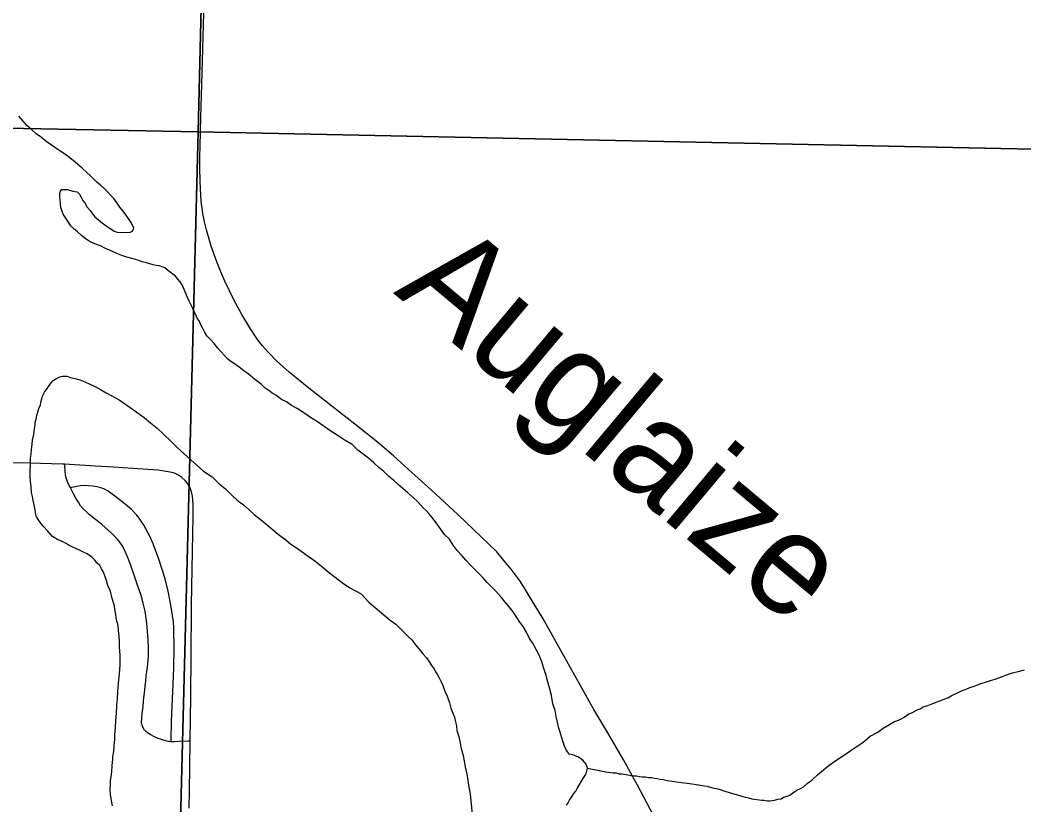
# Model space of a CAD drawing. Extents: x 2.4 to 73.1, y 4.5 to 25.6.
# Drawn here: x 33.9025 to 34.2762, y 18.8163 to 19.1088 of the extents above; entities that cross this region are included whole.
import ezdxf

# ---------------------------------------------------------------- set-up
doc = ezdxf.new("R2010")
doc.units = 0
for name, color, linetype in [('GM_X_County_Road', 7, 'Continuous'), ('GM_X_Major_River', 7, 'Continuous'), ('GM_X_Major_River_Text', 7, 'Continuous'), ('GM_X_Minor_River', 7, 'Continuous'), ('GM_X_Section', 7, 'Continuous'), ('GM_X_Township_Road', 7, 'Continuous')]:
    doc.layers.add(name, color=color, linetype=linetype)

msp = doc.modelspace()

# ---------------------------------------------------------------- linework, layer by layer
at = {"layer": 'GM_X_County_Road'}
for points in [[(33.96942, 19.05674), (33.96942, 19.0583), (33.96948, 19.06125), (33.96961, 19.06758), (33.96994, 19.07686), (33.97013, 19.08462), (33.97125, 19.12501), (33.97182, 19.14675), (33.97282, 19.19958), (33.97357, 19.23065), (33.97424, 19.25394), (33.97566, 19.32074), (33.97673, 19.37045), (33.97729, 19.39531), (33.97829, 19.4388), (33.97866, 19.46055), (33.9807, 19.54444), (33.98149, 19.57114)], [(34.13815, 18.81268), (34.13234, 18.82366), (34.12711, 18.83319), (34.12174, 18.84263), (34.11614, 18.85194), (34.09728, 18.88569), (34.09278, 18.89301), (34.09094, 18.89615), (34.08868, 18.89971), (34.08537, 18.90419), (34.08261, 18.90742), (34.07993, 18.91065), (34.0655, 18.92458), (34.05557, 18.93379), (34.0483, 18.94015), (34.04148, 18.94647), (34.0356, 18.95153), (34.02709, 18.95827), (34.00992, 18.97164), (34.00271, 18.97758), (33.99806, 18.98174), (33.99478, 18.98505), (33.99275, 18.98736), (33.99085, 18.98982), (33.98821, 18.9937), (33.98501, 18.99906), (33.98207, 19.00456), (33.97865, 19.01155), (33.97681, 19.0158), (33.97569, 19.01869), (33.97365, 19.02458), (33.97187, 19.03056), (33.97112, 19.03359), (33.97053, 19.03665), (33.96993, 19.04125), (33.96961, 19.04587), (33.96949, 19.04897), (33.96941, 19.05364), (33.96942, 19.05674)], [(33.96579, 18.84008), (33.96582, 18.84237), (33.96587, 18.84658), (33.96616, 18.87057), (33.96633, 18.89085), (33.96678, 18.91749), (33.96691, 18.92366), (33.96693, 18.92519), (33.96689, 18.9283), (33.96668, 18.93145), (33.96634, 18.93304), (33.96576, 18.93455), (33.96495, 18.93596), (33.96394, 18.93723), (33.96274, 18.93833), (33.96139, 18.93923), (33.95992, 18.93994), (33.95835, 18.94037), (33.95683, 18.94064), (33.95373, 18.94111), (33.94441, 18.94175), (33.93719, 18.94219), (33.93059, 18.94258), (33.92475, 18.94293), (33.91908, 18.94328), (33.91823, 18.94333), (33.91009, 18.94357), (33.90268, 18.94379), (33.89395, 18.94374)], [(33.96543, 18.81514), (33.96555, 18.82164), (33.96566, 18.8303), (33.96579, 18.84008)]]:
    msp.add_lwpolyline(points, dxfattribs=at)
at = {"layer": 'GM_X_Major_River'}
for points in [[(33.92519, 19.04274), (33.92576, 19.0416), (33.92651, 19.04064), (33.92746, 19.03912), (33.9286, 19.03779), (33.92936, 19.03664), (33.93031, 19.0355), (33.93164, 19.03436), (33.93258, 19.03359), (33.93448, 19.03207), (33.93562, 19.03131), (33.93657, 19.03073), (33.93752, 19.03016), (33.93866, 19.02977), (33.94132, 19.02958), (33.94342, 19.02976), (33.94437, 19.03014), (33.94475, 19.03128), (33.9438, 19.03337), (33.94191, 19.03604), (33.94077, 19.03775), (33.93963, 19.03909), (33.93887, 19.04023), (33.93736, 19.04232), (33.93622, 19.04347), (33.93508, 19.04461), (33.93394, 19.04594), (33.93242, 19.04728), (33.93109, 19.04842), (33.93014, 19.04919), (33.92863, 19.05071), (33.92749, 19.05186), (33.92559, 19.05357), (33.92388, 19.0551), (33.92217, 19.05643), (33.92046, 19.05777), (33.91894, 19.05891), (33.91724, 19.06006), (33.91572, 19.06101), (33.9142, 19.06216), (33.91211, 19.06349), (33.9104, 19.06502), (33.9085, 19.06636), (33.90679, 19.06788), (33.90509, 19.06941), (33.90357, 19.07112), (33.90205, 19.07303)], [(34.05368, 18.92604), (34.05254, 18.92699), (34.0516, 18.92813), (34.05027, 18.92947), (34.04894, 18.9308), (34.04666, 18.93271), (34.04495, 18.93424), (34.04324, 18.93576), (34.04154, 18.93729), (34.03964, 18.93881), (34.03793, 18.94053), (34.03603, 18.94206), (34.03413, 18.94377), (34.03223, 18.94549), (34.03015, 18.94702), (34.02825, 18.94854), (34.02616, 18.95064), (34.02312, 18.95236), (34.02084, 18.95389), (34.01818, 18.9556), (34.01572, 18.95732), (34.01325, 18.95904), (34.01059, 18.96076), (34.00812, 18.96248), (34.00565, 18.964), (34.00356, 18.96515), (34.00166, 18.96649), (33.99976, 18.96744), (33.99768, 18.96897), (33.99635, 18.96973), (33.9954, 18.9705), (33.99369, 18.97164), (33.99217, 18.97317), (33.99084, 18.97412), (33.98989, 18.97488), (33.98799, 18.97641), (33.98704, 18.97717), (33.98591, 18.97794), (33.98458, 18.97908), (33.98268, 18.98042), (33.98097, 18.98156), (33.97964, 18.98252), (33.97603, 18.98652), (33.97471, 18.98823), (33.97338, 18.98976), (33.97205, 18.99109), (33.9711, 18.99262), (33.97035, 18.99414), (33.96978, 18.99528), (33.96921, 18.99642), (33.96845, 18.99776), (33.96788, 18.9989), (33.96731, 19.00004), (33.96675, 19.00137), (33.96618, 19.00251), (33.96542, 19.00404), (33.96485, 19.00537), (33.96429, 19.0067), (33.96353, 19.00841), (33.96277, 19.01013), (33.96201, 19.01127), (33.96125, 19.01222), (33.9603, 19.01337), (33.95936, 19.01413), (33.95803, 19.01508), (33.95632, 19.01642), (33.95537, 19.0168), (33.95423, 19.01718), (33.95309, 19.01738), (33.95195, 19.01757), (33.95081, 19.01796), (33.94948, 19.01834), (33.94796, 19.01872), (33.94625, 19.0193), (33.94454, 19.01987), (33.94226, 19.02045), (33.94036, 19.02103), (33.93846, 19.02179), (33.93637, 19.02275), (33.93428, 19.02371), (33.93238, 19.02466), (33.93029, 19.02543), (33.92858, 19.02619), (33.92706, 19.02715), (33.92535, 19.02848), (33.92383, 19.02982), (33.92231, 19.03115), (33.92136, 19.03211), (33.91947, 19.03496), (33.91852, 19.03649), (33.91814, 19.03744), (33.91757, 19.03896), (33.91739, 19.04162), (33.9172, 19.04295), (33.91721, 19.04428), (33.91778, 19.04561), (33.92006, 19.04561), (33.92215, 19.04503), (33.92367, 19.04483), (33.92462, 19.04388), (33.92519, 19.04274)], [(33.93617, 18.82015), (33.93598, 18.82205), (33.93618, 18.82395), (33.93618, 18.82547), (33.93637, 18.8268), (33.93657, 18.8287), (33.93676, 18.83098), (33.93695, 18.83326), (33.93696, 18.83421), (33.93734, 18.8363), (33.93753, 18.83839), (33.93773, 18.84086), (33.93773, 18.84276), (33.93793, 18.84504), (33.93812, 18.8477), (33.93832, 18.85055), (33.93851, 18.8534), (33.93871, 18.85587), (33.9389, 18.85853), (33.9391, 18.86176), (33.93949, 18.86518), (33.93968, 18.86841), (33.93969, 18.87222), (33.93951, 18.87507), (33.93951, 18.87735), (33.93932, 18.87925), (33.93914, 18.88134), (33.93895, 18.88324), (33.93838, 18.88533), (33.93801, 18.888), (33.93744, 18.89085), (33.93669, 18.89332), (33.93612, 18.89598), (33.93518, 18.89808), (33.93461, 18.89998), (33.93404, 18.90169), (33.93347, 18.90302), (33.93272, 18.90436), (33.93215, 18.9055), (33.9312, 18.90645), (33.93025, 18.90759), (33.9293, 18.90855), (33.92835, 18.90931), (33.9274, 18.90988), (33.92626, 18.91046), (33.92455, 18.91122), (33.92075, 18.91295), (33.91962, 18.91371), (33.9181, 18.91447), (33.91639, 18.91524), (33.91449, 18.91638), (33.91278, 18.91829), (33.91107, 18.9202), (33.90974, 18.92191), (33.90861, 18.92363), (33.90823, 18.92515), (33.90804, 18.92648), (33.90766, 18.928), (33.90729, 18.9299), (33.9071, 18.93123), (33.90672, 18.93275), (33.90654, 18.93484), (33.90635, 18.93694), (33.90616, 18.93865), (33.90617, 18.94055), (33.90636, 18.94302), (33.90637, 18.94549), (33.90656, 18.94701), (33.90675, 18.94872), (33.90695, 18.95062), (33.90714, 18.95233), (33.90733, 18.95328), (33.90752, 18.95442), (33.90772, 18.95575), (33.90791, 18.95708), (33.9081, 18.95803), (33.9081, 18.95898), (33.90849, 18.96012), (33.90868, 18.96145), (33.90925, 18.96315), (33.90944, 18.9641), (33.91002, 18.96543), (33.91021, 18.96638), (33.91059, 18.96771), (33.91078, 18.96866), (33.91155, 18.97018), (33.9125, 18.97151), (33.91326, 18.97265), (33.9146, 18.97435), (33.91574, 18.97511), (33.91726, 18.97586), (33.91821, 18.97605), (33.91992, 18.97605), (33.92125, 18.97566), (33.92296, 18.97528), (33.92467, 18.9747), (33.92658, 18.97393), (33.92848, 18.97317), (33.93037, 18.97221), (33.93246, 18.97107), (33.93455, 18.96992)], [(33.93455, 18.96992), (33.93664, 18.96877), (33.9393, 18.96724), (33.94215, 18.96534), (33.94595, 18.96266), (33.94861, 18.96075), (33.95107, 18.95866), (33.95354, 18.95675), (33.95582, 18.95446), (33.95848, 18.95198), (33.96094, 18.9495), (33.9636, 18.94722), (33.96607, 18.94493), (33.96834, 18.94283), (33.97081, 18.94073), (33.97404, 18.93863), (33.97651, 18.93615), (33.97898, 18.93406), (33.98125, 18.93177), (33.98334, 18.92986), (33.98562, 18.92814), (33.98771, 18.92624), (33.9896, 18.92452), (33.99188, 18.9228), (33.99397, 18.92109), (33.99625, 18.91918), (33.99853, 18.91727), (34.00138, 18.91517), (34.00327, 18.91346), (34.00536, 18.91212), (34.00745, 18.91059), (34.00973, 18.90907), (34.0122, 18.90735), (34.01467, 18.90525), (34.01713, 18.90315), (34.01979, 18.90124), (34.02245, 18.89914), (34.0253, 18.89724), (34.02948, 18.89494), (34.03232, 18.89189), (34.0403, 18.88522), (34.04238, 18.88369), (34.04409, 18.88197), (34.04561, 18.88045), (34.04694, 18.87911), (34.04846, 18.87778), (34.04959, 18.87607), (34.05092, 18.87454), (34.05244, 18.87264), (34.05377, 18.87111), (34.05491, 18.86959), (34.05566, 18.86825), (34.05661, 18.86711), (34.05718, 18.86597), (34.05794, 18.86483), (34.05851, 18.86368), (34.05926, 18.86216), (34.05983, 18.86083), (34.06059, 18.85874), (34.06154, 18.85683), (34.06229, 18.85436), (34.06286, 18.85246), (34.06362, 18.85056), (34.06418, 18.84903), (34.06456, 18.84732), (34.06494, 18.8458), (34.06512, 18.84409), (34.06569, 18.84219), (34.06626, 18.84009), (34.06663, 18.83781), (34.06739, 18.83477), (34.06814, 18.83059), (34.06889, 18.82716), (34.06946, 18.82374), (34.07002, 18.82032), (34.0704, 18.8167), (34.07077, 18.81271)], [(34.10595, 18.81622), (34.10652, 18.81716), (34.10709, 18.81811), (34.10805, 18.81963), (34.10862, 18.82058), (34.10938, 18.82153), (34.10995, 18.82248), (34.1111, 18.82456), (34.11224, 18.82646), (34.11301, 18.8276), (34.11339, 18.82855), (34.11377, 18.83007), (34.1132, 18.83159), (34.11188, 18.83311), (34.11017, 18.83426), (34.10827, 18.83503), (34.10694, 18.83522), (34.1058, 18.83693), (34.10523, 18.83827), (34.10466, 18.83979), (34.1041, 18.84169), (34.10353, 18.8434), (34.10296, 18.8453), (34.10259, 18.84721), (34.10202, 18.8493), (34.10164, 18.85158), (34.10089, 18.85405), (34.10032, 18.8571), (34.09957, 18.85995), (34.09881, 18.86261), (34.09825, 18.8649), (34.09749, 18.86718), (34.09673, 18.86965), (34.09579, 18.87212), (34.09465, 18.87422), (34.09351, 18.87631), (34.09219, 18.87841), (34.09105, 18.88069), (34.08973, 18.88279), (34.08859, 18.8845), (34.08745, 18.88621), (34.08612, 18.88831), (34.08461, 18.89021), (34.08309, 18.89193), (34.08176, 18.89364), (34.07967, 18.89593), (34.07797, 18.89765), (34.07626, 18.89936), (34.07474, 18.90108), (34.07303, 18.90279), (34.07151, 18.90432), (34.07, 18.90584), (34.06848, 18.90756), (34.06696, 18.90927), (34.06525, 18.91118), (34.06373, 18.91308), (34.06241, 18.91537), (34.06051, 18.91709), (34.0571, 18.92185), (34.05577, 18.92356), (34.05463, 18.9249), (34.05368, 18.92604)], [(33.93692, 18.81597), (33.93655, 18.81806), (33.93617, 18.82015)]]:
    msp.add_lwpolyline(points, dxfattribs=at)
at = {"layer": 'GM_X_Minor_River'}
for points in [[(34.26746, 18.86401), (34.27012, 18.86495), (34.27203, 18.86552), (34.27412, 18.86608), (34.2764, 18.86664)], [(34.11377, 18.83007), (34.11928, 18.82891), (34.12061, 18.82872), (34.12156, 18.82852), (34.12327, 18.82833), (34.12442, 18.82832), (34.12556, 18.82794), (34.1267, 18.82794), (34.12879, 18.82755), (34.12993, 18.82736), (34.13107, 18.82716), (34.13202, 18.82716), (34.13316, 18.82697), (34.13411, 18.82678), (34.13525, 18.82677), (34.13639, 18.82658), (34.13772, 18.82657), (34.13867, 18.82638), (34.13962, 18.82619), (34.14076, 18.82599), (34.1419, 18.8258), (34.14342, 18.82542), (34.14532, 18.82522), (34.1478, 18.82483), (34.15084, 18.82444), (34.1535, 18.82406), (34.15578, 18.82367), (34.1573, 18.82347), (34.15825, 18.82328), (34.16034, 18.8227), (34.16224, 18.82232), (34.16319, 18.82213), (34.16414, 18.82174), (34.16528, 18.82136), (34.16661, 18.82098), (34.16775, 18.82059), (34.16908, 18.82021), (34.17041, 18.81982), (34.17155, 18.81944), (34.1725, 18.81925), (34.17364, 18.81905), (34.17497, 18.81867), (34.17858, 18.81809), (34.17953, 18.81809), (34.18067, 18.81789), (34.18162, 18.81789), (34.18334, 18.81807), (34.18467, 18.81845), (34.18581, 18.81864), (34.18676, 18.8192), (34.18809, 18.81958), (34.18904, 18.81996), (34.19057, 18.82109), (34.19171, 18.82185), (34.19304, 18.82242), (34.19399, 18.82298), (34.19552, 18.82431), (34.19723, 18.82563), (34.19932, 18.82753), (34.20161, 18.82942), (34.20371, 18.83113), (34.2058, 18.83264), (34.20789, 18.83397), (34.20961, 18.8351), (34.21094, 18.83605), (34.21227, 18.83699), (34.21379, 18.83794), (34.21551, 18.83907), (34.21703, 18.84021), (34.21894, 18.84192), (34.22179, 18.84343), (34.22389, 18.84494), (34.22617, 18.84627), (34.22807, 18.8474), (34.22959, 18.84797), (34.23074, 18.84853), (34.23169, 18.8491), (34.2334, 18.85024), (34.23473, 18.8508), (34.23645, 18.85175), (34.23759, 18.85212), (34.23873, 18.85288), (34.24044, 18.85345), (34.24234, 18.8542), (34.24653, 18.85571), (34.24786, 18.85627), (34.24919, 18.85703), (34.25129, 18.85798), (34.253, 18.85892), (34.25471, 18.85949), (34.25605, 18.86005), (34.25738, 18.86043), (34.25871, 18.86099), (34.26023, 18.86156), (34.26194, 18.86213), (34.26385, 18.86269), (34.26556, 18.86325), (34.26746, 18.86401)]]:
    msp.add_lwpolyline(points, dxfattribs=at)
at = {"layer": 'GM_X_Section'}
for points in [[(33.98098, 19.57169), (33.9688, 19.06715), (33.48089, 19.0765), (33.49557, 19.58326)], [(34.48003, 19.56076), (34.4709, 19.05673), (33.9688, 19.06715), (33.98098, 19.57169)], [(33.9688, 19.06715), (33.95589, 18.56338), (33.46684, 18.57275), (33.48089, 19.0765)], [(34.4709, 19.05673), (34.46198, 18.55402), (33.95589, 18.56338), (33.9688, 19.06715)]]:
    msp.add_lwpolyline(points, close=True, dxfattribs=at)
at = {"layer": 'GM_X_Township_Road'}
for points in [[(33.92121, 18.93455), (33.9205, 18.93589), (33.91993, 18.93709), (33.91968, 18.93787), (33.91954, 18.93861), (33.9194, 18.93942), (33.91929, 18.94046), (33.91911, 18.94292), (33.91908, 18.94328)], [(33.95865, 18.83988), (33.95867, 18.84027), (33.95881, 18.84746), (33.95907, 18.85331), (33.95943, 18.86138), (33.95969, 18.86746), (33.95974, 18.86967), (33.9598, 18.87232), (33.95986, 18.87508), (33.95979, 18.8774), (33.95974, 18.87928), (33.95968, 18.88232), (33.95952, 18.88453), (33.95924, 18.88696), (33.95846, 18.89155), (33.95763, 18.89602), (33.95646, 18.90055), (33.95415, 18.90788), (33.95197, 18.91365), (33.95074, 18.9165), (33.94999, 18.91787), (33.94854, 18.9206), (33.94684, 18.92316), (33.94587, 18.92435), (33.94378, 18.9266), (33.94251, 18.92764), (33.9404, 18.92938), (33.93777, 18.93143), (33.93527, 18.93324), (33.93392, 18.93395), (33.93248, 18.9345), (33.931, 18.93491), (33.92948, 18.93515), (33.92792, 18.93526), (33.92647, 18.93533), (33.92484, 18.93519), (33.92177, 18.93465), (33.92121, 18.93455)], [(33.95865, 18.83988), (33.95799, 18.83996), (33.95761, 18.84004), (33.95709, 18.84014), (33.95614, 18.8404), (33.95512, 18.84068), (33.95388, 18.8411), (33.95246, 18.8417), (33.95119, 18.84241), (33.94996, 18.84323), (33.94928, 18.84371), (33.9488, 18.84424), (33.94818, 18.84534), (33.9479, 18.84612), (33.94772, 18.84711), (33.94777, 18.84871), (33.9479, 18.8504), (33.94824, 18.85308), (33.94847, 18.85517), (33.94869, 18.85726), (33.94889, 18.85906), (33.94907, 18.86072), (33.94925, 18.86245), (33.94946, 18.8644), (33.94969, 18.86603), (33.94986, 18.86765), (33.94998, 18.86918), (33.95022, 18.87158), (33.95027, 18.87471), (33.95015, 18.87785), (33.94961, 18.88406), (33.94897, 18.88855), (33.94834, 18.89147), (33.94751, 18.89443), (33.94607, 18.89863), (33.94511, 18.90153), (33.9436, 18.9059), (33.94242, 18.90876), (33.9412, 18.91163), (33.94044, 18.91298), (33.93955, 18.91425), (33.93857, 18.91546), (33.93641, 18.91772), (33.93291, 18.92083), (33.92819, 18.9246), (33.92704, 18.92562), (33.92595, 18.92669), (33.92498, 18.92784), (33.92415, 18.9291), (33.92325, 18.93068), (33.92234, 18.93228), (33.92173, 18.93349), (33.92121, 18.93455)], [(33.96579, 18.84008), (33.96508, 18.84005), (33.96173, 18.83994), (33.95986, 18.83989), (33.95923, 18.83987), (33.95865, 18.83988)]]:
    msp.add_lwpolyline(points, dxfattribs=at)

# ---------------------------------------------------------------- texts
at = {"layer": 'GM_X_Major_River_Text'}
msp.add_text('Auglaize', height=0.037894, rotation=320.038, dxfattribs=at).set_placement((34.04121, 19.00715))

doc.saveas('drawing.dxf')
